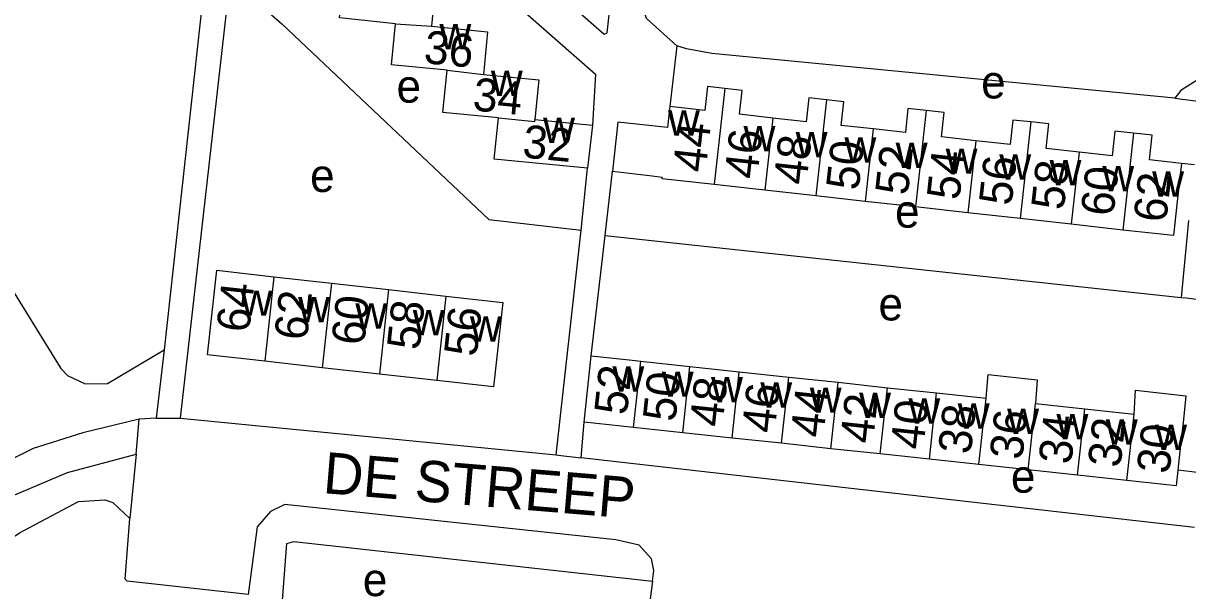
# Model space of a CAD drawing. Extents: x 161936 to 163647, y 386450 to 388633.
# Drawn here: x 162605.5 to 162746.8, y 387767.5 to 387836.4 of the extents above; entities that cross this region are included whole.
import ezdxf

# ---------------------------------------------------------------- set-up
doc = ezdxf.new("R2010")
doc.units = 0
for name, color, linetype in [('BLT_Basislijn', 7, 'Continuous'), ('BLT_Bebouwing', 7, 'Continuous'), ('BLT_Centroide', 7, 'Continuous'), ('BLT_Huisnummer', 7, 'Continuous'), ('BLT_Huisnummer_ tussenligend', 7, 'Continuous'), ('BLT_Onderverdeling_panden', 7, 'Continuous'), ('BLT_Straatnaam', 7, 'Continuous')]:
    doc.layers.add(name, color=color, linetype=linetype)

msp = doc.modelspace()

# ---------------------------------------------------------------- linework, layer by layer
at = {"layer": 'BLT_Basislijn'}
for p, q in [((162624.61, 387788.46), (162630.66, 387841.83)), ((162684.86, 387833.63), (162684, 387826.26)), ((162745.3, 387827.27), (162748.39, 387826.89)), ((162673.23, 387811.28), (162674.02, 387818.78)), ((162676.15, 387810.63), (162677.04, 387818.42)), ((162747.66, 387819.19), (162746.09, 387819.37)), ((162670.19, 387784), (162673.23, 387811.28)), ((162746.93, 387812.43), (162746.05, 387803.12)), ((162674.47, 387796.03), (162676.15, 387810.63)), ((162676.15, 387810.63), (162746.05, 387803.12)), ((162622.64, 387796.75), (162621.67, 387788.48)), ((162619.24, 387784.08), (162619.61, 387788.34)), ((162621.67, 387788.48), (162619.61, 387788.34)), ((162621.67, 387788.48), (162624.61, 387788.46)), ((162624.61, 387788.46), (162670.19, 387784)), ((162673.23, 387783.65), (162673.6, 387787.99)), ((162619.24, 387784.08), (162618.45, 387776.3)), ((162748.37, 387781.83), (162745.66, 387782.17)), ((162681.9, 387768.68), (162679.47, 387750.61))]:
    msp.add_line(p, q, dxfattribs=at)
for points in [[(162572.51, 387839.56), (162579.82, 387902.59), (162580.93, 387906.3), (162584.46, 387910.71), (162589.81, 387910.51), (162594.97, 387911.7), (162597.82, 387913.14), (162600, 387914.61), (162612.48, 387924.69), (162620.33, 387930.16), (162626.47, 387933.12), (162630.71, 387934.81), (162634.24, 387935.74), (162637.93, 387936.08), (162622.64, 387796.75)], [(162634, 387871.86), (162676.03, 387835.07), (162676.41, 387835.23), (162677.2, 387842.49)], [(162633.45, 387866.29), (162641.74, 387859.39), (162674.97, 387830.2), (162674.61, 387824.03)], [(162684.86, 387833.63), (162681.18, 387836.96), (162679.43, 387841.98), (162677.2, 387842.49)], [(162630.66, 387841.83), (162636.92, 387836.29), (162662.05, 387812.58), (162673.23, 387811.28)], [(162572.51, 387839.56), (162579.4, 387834.91), (162584.01, 387830.66), (162591.72, 387822.64), (162597.55, 387814.69), (162600, 387810.74), (162610.09, 387794.49), (162610.89, 387793.62), (162613.05, 387792.63), (162615.76, 387792.68), (162622.64, 387796.75)], [(162745.3, 387827.27), (162689.08, 387832.71), (162686.02, 387833.26), (162684.86, 387833.63)], [(162752.33, 387832.07), (162750.65, 387832.14), (162748.9, 387830.04), (162746, 387828.24), (162745.3, 387827.27)], [(162746.05, 387803.12), (162746.66, 387803.06), (162750.75, 387802.54)], [(162619.61, 387788.34), (162612.76, 387786.68), (162606.74, 387784.77), (162600, 387781.48), (162592.56, 387777.02), (162586.47, 387772.95), (162577.14, 387765.22), (162565.16, 387753.65)], [(162565.16, 387753.65), (162568.92, 387753.57), (162571.98, 387754.33), (162573.26, 387755.06), (162585.49, 387766.26), (162594.26, 387772.98), (162600, 387776.48), (162604.04, 387778.94), (162610.92, 387781.87), (162619.24, 387784.08)], [(162670.19, 387784), (162670.76, 387783.94), (162673.23, 387783.65)], [(162747.65, 387775.18), (162674.66, 387783.49), (162673.23, 387783.65)], [(162555.36, 387678.77), (162555.54, 387683.14), (162561.59, 387743.73), (162564.34, 387749.46), (162570.79, 387749.43), (162574.75, 387750.6), (162576.84, 387752.22), (162588.06, 387762.7), (162594.03, 387767.22), (162600, 387771.19), (162605.07, 387774.56), (162612.24, 387778.35), (162615.42, 387778.54), (162616.4, 387778.21), (162618.45, 387776.3)], [(162681.9, 387768.68), (162682.07, 387769.99), (162681.76, 387771.39), (162680.29, 387773.05), (162677.46, 387773.71), (162637.29, 387777.99), (162635.54, 387777.14), (162633.91, 387775.28), (162632.82, 387767.08), (162631.73, 387767.2)], [(162631.73, 387767.2), (162618.15, 387768.69), (162617.89, 387768.91), (162618.45, 387776.3)], [(162677.29, 387730.8), (162636.98, 387766.38), (162637.5, 387773.27), (162638.36, 387773.48), (162681.9, 387768.68)]]:
    msp.add_lwpolyline(points, dxfattribs=at)
at = {"layer": 'BLT_Bebouwing'}
for p, q in [((162684, 387826.26), (162683.72, 387823.72)), ((162667.63, 387824.71), (162674.61, 387824.03)), ((162674.61, 387824.03), (162674.02, 387818.78)), ((162695.53, 387816.11), (162689.38, 387816.8)), ((162701.7, 387815.43), (162695.53, 387816.11)), ((162707.71, 387814.76), (162701.7, 387815.43)), ((162713.81, 387814.09), (162707.71, 387814.76)), ((162720.16, 387813.38), (162713.81, 387814.09)), ((162726.5, 387812.68), (162720.16, 387813.38)), ((162732.69, 387811.99), (162726.5, 387812.68)), ((162738.96, 387811.29), (162732.69, 387811.99)), ((162673.6, 387787.99), (162674.47, 387796.03)), ((162680.46, 387795.39), (162686.44, 387794.74)), ((162686.44, 387794.74), (162692.43, 387794.1)), ((162692.43, 387794.1), (162698.42, 387793.45)), ((162698.42, 387793.45), (162704.41, 387792.81)), ((162704.41, 387792.81), (162710.4, 387792.16)), ((162710.4, 387792.16), (162716.38, 387791.52)), ((162716.38, 387791.52), (162722.37, 387790.87)), ((162728.36, 387790.23), (162734.35, 387789.58)), ((162734.35, 387789.58), (162740.33, 387788.94)), ((162679.59, 387787.34), (162673.6, 387787.99)), ((162685.58, 387786.7), (162679.59, 387787.34)), ((162691.57, 387786.05), (162685.58, 387786.7)), ((162697.55, 387785.41), (162691.57, 387786.05)), ((162703.54, 387784.76), (162697.55, 387785.41)), ((162709.53, 387784.12), (162703.54, 387784.76)), ((162715.52, 387783.47), (162709.53, 387784.12)), ((162721.5, 387782.83), (162715.52, 387783.47)), ((162727.49, 387782.18), (162721.5, 387782.83)), ((162733.48, 387781.54), (162727.49, 387782.18)), ((162739.47, 387780.89), (162733.48, 387781.54))]:
    msp.add_line(p, q, dxfattribs=at)
for points in [[(162650.7, 387836.29), (162643.91, 387837.03), (162644.46, 387842.12)], [(162648.78, 387841.85), (162655.56, 387841.15), (162655.06, 387836.02)], [(162656.97, 387830.67), (162650.22, 387831.33), (162650.7, 387836.29)], [(162655.06, 387836.02), (162661.88, 387835.35), (162661.37, 387830.17)], [(162663.19, 387824.9), (162656.47, 387825.55), (162656.97, 387830.67)], [(162661.37, 387830.17), (162668.1, 387829.51), (162667.63, 387824.71)], [(162690.67, 387828.46), (162688.58, 387828.69), (162688.25, 387825.78), (162684, 387826.26)], [(162696.5, 387824.88), (162692.44, 387825.33), (162692.77, 387828.22), (162690.67, 387828.46)], [(162703, 387827.1), (162700.88, 387827.33), (162700.56, 387824.42), (162696.5, 387824.88)], [(162708.68, 387823.55), (162704.79, 387823.98), (162705.11, 387826.86), (162703, 387827.1)], [(162715.11, 387825.79), (162712.9, 387826.03), (162712.58, 387823.12), (162708.68, 387823.55)], [(162721.14, 387822.13), (162716.98, 387822.6), (162717.31, 387825.54), (162715.11, 387825.79)], [(162674.02, 387818.78), (162662.7, 387819.89), (162663.19, 387824.9)], [(162683.72, 387823.72), (162677.68, 387824.39), (162677.04, 387818.42)], [(162727.8, 387824.4), (162725.62, 387824.64), (162725.29, 387821.67), (162721.14, 387822.13)], [(162733.66, 387820.75), (162729.66, 387821.19), (162729.99, 387824.16), (162727.8, 387824.4)], [(162740.27, 387823.05), (162737.99, 387823.3), (162737.66, 387820.3), (162733.66, 387820.75)], [(162746.09, 387819.37), (162742.22, 387819.8), (162742.55, 387822.8), (162740.27, 387823.05)], [(162677.04, 387818.42), (162681.86, 387817.85), (162683.08, 387817.71)], [(162746.09, 387819.37), (162745.54, 387814.4), (162745.12, 387810.61), (162738.96, 387811.29)], [(162689.38, 387816.8), (162683.06, 387817.5), (162683.08, 387817.71)], [(162627.88, 387796.15), (162629.03, 387806.4), (162635.96, 387805.62)], [(162635.96, 387805.62), (162642.92, 387804.84)], [(162642.92, 387804.84), (162649.87, 387804.06)], [(162649.87, 387804.06), (162656.83, 387803.28)], [(162656.83, 387803.28), (162663.73, 387802.5), (162662.58, 387792.25), (162655.73, 387793.02)], [(162634.86, 387795.36), (162627.88, 387796.15)], [(162674.47, 387796.03), (162679.44, 387795.49), (162680.46, 387795.39)], [(162641.81, 387794.58), (162634.86, 387795.36)], [(162648.77, 387793.8), (162641.81, 387794.58)], [(162655.73, 387793.02), (162648.77, 387793.8)], [(162722.37, 387790.87), (162722.62, 387793.77), (162728.59, 387793.13), (162728.36, 387790.23)], [(162740.33, 387788.94), (162740.51, 387791.85), (162746.63, 387791.19), (162746.32, 387788.29), (162745.98, 387785.22), (162745.66, 387782.17)], [(162745.66, 387782.17), (162745.45, 387780.25), (162739.47, 387780.89)]]:
    msp.add_lwpolyline(points, dxfattribs=at)
at = {"layer": 'BLT_Onderverdeling_panden'}
for p, q in [((162650.7, 387836.29), (162655.06, 387836.02)), ((162656.97, 387830.67), (162661.37, 387830.17)), ((162690.67, 387828.46), (162689.38, 387816.8)), ((162703, 387827.1), (162701.7, 387815.43)), ((162715.11, 387825.79), (162713.81, 387814.09)), ((162696.5, 387824.88), (162695.53, 387816.11)), ((162727.8, 387824.4), (162726.5, 387812.68)), ((162708.68, 387823.55), (162707.71, 387814.76)), ((162740.27, 387823.05), (162738.96, 387811.29)), ((162721.14, 387822.13), (162720.16, 387813.38)), ((162733.66, 387820.75), (162732.69, 387811.99)), ((162635.96, 387805.62), (162634.86, 387795.36)), ((162642.92, 387804.84), (162641.81, 387794.58)), ((162649.87, 387804.06), (162648.77, 387793.8)), ((162656.83, 387803.28), (162655.73, 387793.02)), ((162679.59, 387787.34), (162680.46, 387795.39)), ((162685.58, 387786.7), (162686.44, 387794.74)), ((162691.57, 387786.05), (162692.43, 387794.1)), ((162697.55, 387785.41), (162698.42, 387793.45)), ((162703.54, 387784.76), (162704.41, 387792.81)), ((162709.53, 387784.12), (162710.4, 387792.16)), ((162715.52, 387783.47), (162716.38, 387791.52)), ((162721.5, 387782.83), (162722.37, 387790.87)), ((162727.49, 387782.18), (162728.36, 387790.23)), ((162733.48, 387781.54), (162734.35, 387789.58)), ((162739.47, 387780.89), (162740.33, 387788.94))]:
    msp.add_line(p, q, dxfattribs=at)
msp.add_lwpolyline([(162663.19, 387824.9), (162667.61, 387824.45), (162667.63, 387824.71)], dxfattribs=at)

# ---------------------------------------------------------------- texts
at = {"layer": 'BLT_Centroide'}
for s, p in [('w', (162656.04, 387833.22)), ('e', (162650.83, 387826.75)), ('w', (162662.28, 387827.56)), ('e', (162721.78, 387827.26)), ('w', (162683.77, 387822.75)), ('w', (162668.62, 387821.84)), ('w', (162692.94, 387820.84)), ('w', (162699.27, 387820.12)), ('w', (162705.19, 387819.48)), ('w', (162711.41, 387818.8)), ('w', (162717.47, 387818.11)), ('w', (162723.98, 387817.39)), ('w', (162730.08, 387816.72)), ('e', (162640.34, 387815.91)), ('w', (162736.48, 387816)), ('w', (162742.53, 387815.33)), ('e', (162711.33, 387811.58)), ('w', (162631.92, 387800.88)), ('w', (162638.89, 387800.09)), ('e', (162709.32, 387800.32)), ('w', (162645.84, 387799.31)), ('w', (162652.8, 387798.53)), ('w', (162659.73, 387797.75)), ('w', (162677.03, 387791.69)), ('w', (162683.02, 387791.05)), ('w', (162689, 387790.39)), ('w', (162694.98, 387789.75)), ('w', (162700.98, 387789.11)), ('w', (162706.97, 387788.47)), ('w', (162712.95, 387787.81)), ('w', (162718.94, 387787.17)), ('w', (162724.94, 387786.53)), ('w', (162730.92, 387785.88)), ('w', (162736.91, 387785.23)), ('w', (162742.89, 387784.59)), ('e', (162725.39, 387779.42)), ('e', (162646.74, 387766.87))]:
    msp.add_text(s, height=4, dxfattribs=at).set_placement(p)
at = {"layer": 'BLT_Huisnummer'}
for s, rotation, p in [('36', 354.4307, (162654.06, 387831.55)), ('32', 354.4283, (162666.02, 387820.11)), ('44', 83.6684, (162688.33, 387818.19)), ('50', 83.6722, (162706.91, 387816.02)), ('54', 83.6679, (162719.13, 387814.83)), ('58', 83.6631, (162731.8, 387813.61)), ('62', 83.8182, (162744.23, 387812.12)), ('64', 83.859, (162632.94, 387798.77)), ('60', 83.859, (162646.89, 387797.21)), ('56', 83.859, (162660.55, 387795.85)), ('52', 83.8561, (162678.78, 387788.75)), ('46', 83.8538, (162696.71, 387786.56)), ('42', 83.8515, (162708.64, 387785.29)), ('38', 83.85, (162720.52, 387784)), ('34', 83.8555, (162732.71, 387782.77)), ('30', 83.8522, (162744.62, 387781.63))]:
    msp.add_text(s, height=4, rotation=rotation, dxfattribs=at).set_placement(p)
at = {"layer": 'BLT_Huisnummer_ tussenligend'}
for s, rotation, p in [('34', 354.4283, (162659.98, 387825.82)), ('46', 83.6684, (162694.59, 387817.38)), ('48', 83.6722, (162700.56, 387816.68)), ('52', 83.6679, (162712.87, 387815.41)), ('56', 83.6631, (162725.46, 387814.17)), ('60', 83.6631, (162737.82, 387812.87)), ('62', 83.859, (162639.96, 387797.81)), ('58', 83.859, (162653.62, 387796.64)), ('50', 83.8538, (162684.67, 387787.94)), ('48', 83.8538, (162690.37, 387787.3)), ('44', 83.8515, (162702.62, 387786.01)), ('40', 83.85, (162714.75, 387784.56)), ('36', 83.8555, (162726.77, 387783.34)), ('32', 83.8522, (162738.68, 387782.38))]:
    msp.add_text(s, height=4, rotation=rotation, dxfattribs=at).set_placement(p)
at = {"layer": 'BLT_Straatnaam'}
msp.add_text('DE STREEP', height=5, rotation=355.2489, dxfattribs=at).set_placement((162641.81, 387779.38))

doc.saveas('drawing.dxf')
